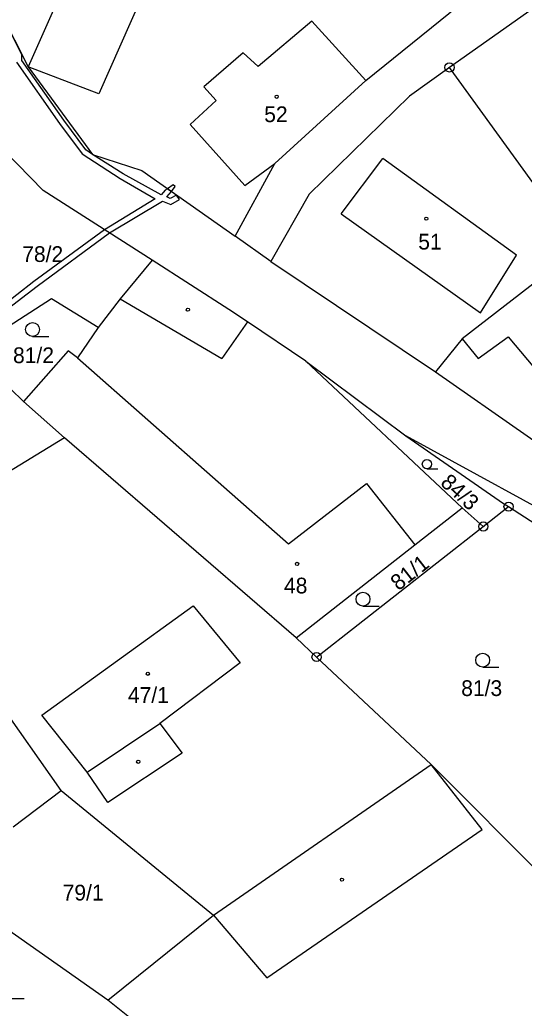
# Model space of a CAD drawing. Extents: x -680203 to -673936, y -1102717 to -1093650.
# Drawn here: x -676599.2 to -676544.7, y -1101195.8 to -1101089.1 of the extents above; entities that cross this region are included whole.
import ezdxf

# ---------------------------------------------------------------- set-up
doc = ezdxf.new("R2010")
doc.units = 0
for name, color, linetype in [('SOxx02xx_Koleje_param další_Popis10', 7, 'Continuous'), ('SOxxxxxx_Koleje_hlavní_body_Popis10', 7, 'Continuous'), ('SOxxxxxx_Koleje_LN_parametry_Popis10', 7, 'Continuous'), ('SOxxxxxx_Koleje_param další_Popis10', 7, 'Continuous'), ('SOxxxxxx_Osa_bod_P', 7, 'Continuous'), ('SOxxxxxx_Staničení_Popis10', 7, 'Continuous'), ('x_prac', 7, 'Continuous')]:
    doc.layers.add(name, color=color, linetype=linetype)

msp = doc.modelspace()

# ---------------------------------------------------------------- linework, layer by layer
at = {"layer": 'SOxx02xx_Koleje_param další_Popis10'}
for centre, radius in [((-676552.74, -1101094.25), 0.5), ((-676552.74, -1101094.25), 0.0303), ((-676546.35, -1101141.66), 0.5), ((-676546.35, -1101141.66), 0.0303), ((-676549.08, -1101143.8), 0.5), ((-676549.08, -1101143.8), 0.0303), ((-676567.09, -1101157.89), 0.5), ((-676567.09, -1101157.89), 0.0303)]:
    msp.add_circle(centre, radius, dxfattribs=at)
at = {"layer": 'SOxxxxxx_Koleje_hlavní_body_Popis10'}
for p, q in [((-676597.77, -1101123.29), (-676596.02, -1101123.29)), ((-676555.17, -1101137.57), (-676553.99, -1101137.57)), ((-676562.08, -1101152.39), (-676560.33, -1101152.39)), ((-676549.15, -1101158.98), (-676547.4, -1101158.98)), ((-676600.44, -1101194.73), (-676598.69, -1101194.73))]:
    msp.add_line(p, q, dxfattribs=at)
for centre, radius in [((-676597.77, -1101122.54), 0.75), ((-676555.17, -1101137.07), 0.502), ((-676562.08, -1101151.64), 0.75), ((-676549.15, -1101158.23), 0.75)]:
    msp.add_circle(centre, radius, dxfattribs=at)
at = {"layer": 'SOxxxxxx_Koleje_LN_parametry_Popis10'}
for points in [[(-676600.98, -1101120.72), (-676597.29, -1101117.85), (-676589.46, -1101112.11), (-676583.75, -1101108.68), (-676582.85, -1101109.05), (-676581.91, -1101108.52), (-676582.23, -1101108.03), (-676582.89, -1101108.39), (-676583.28, -1101108.22), (-676583.02, -1101107.93), (-676582.78, -1101107.63), (-676583.18, -1101107.35), (-676583.46, -1101107.51), (-676583.87, -1101108), (-676588, -1101105.74), (-676591.3, -1101103.64), (-676592, -1101103.15), (-676594.39, -1101099.96), (-676598.92, -1101093.5), (-676598.93, -1101092.88), (-676601.57, -1101087.67)], [(-676599.52, -1101093.7), (-676594.87, -1101100.32), (-676592.42, -1101103.59), (-676588.32, -1101106.26), (-676584.52, -1101108.44), (-676590, -1101111.77), (-676597.65, -1101117.37), (-676601.34, -1101120.24)]]:
    msp.add_lwpolyline(points, dxfattribs=at)
msp.add_lwpolyline([(-676582.59, -1101106.91), (-676583.18, -1101107.35), (-676582.78, -1101107.63), (-676582.35, -1101107.12)], close=True, dxfattribs=at)
at = {"layer": 'SOxxxxxx_Koleje_param další_Popis10'}
for centre in [(-676571.4, -1101097.42), (-676555.24, -1101110.58), (-676580.99, -1101120.4), (-676569.2, -1101147.84), (-676585.32, -1101159.7), (-676586.36, -1101169.2), (-676564.35, -1101181.92)]:
    msp.add_circle(centre, 0.175, dxfattribs=at)
at = {"layer": 'SOxxxxxx_Staničení_Popis10'}
for p, q in [((-676583.46, -1101080.95), (-676590.62, -1101097.09)), ((-676567.61, -1101089.26), (-676573.4, -1101094.17)), ((-676561.78, -1101095.66), (-676567.61, -1101089.26)), ((-676575.01, -1101092.67), (-676579.27, -1101096.36)), ((-676573.4, -1101094.17), (-676575.01, -1101092.67)), ((-676590.62, -1101097.09), (-676598.26, -1101094.19)), ((-676579.27, -1101096.36), (-676577.93, -1101097.81)), ((-676577.93, -1101097.81), (-676580.76, -1101100.42)), ((-676580.76, -1101100.42), (-676574.86, -1101106.98)), ((-676574.86, -1101106.98), (-676571.61, -1101104.61)), ((-676564.42, -1101110.06), (-676559.94, -1101104.07)), ((-676545.49, -1101114.53), (-676559.94, -1101104.07)), ((-676564.42, -1101110.06), (-676549.4, -1101120.74)), ((-676549.4, -1101120.74), (-676545.49, -1101114.53)), ((-676588.31, -1101119.24), (-676577.34, -1101125.66)), ((-676574.56, -1101121.71), (-676577.34, -1101125.66)), ((-676551.35, -1101123.56), (-676549.62, -1101125.68)), ((-676549.62, -1101125.68), (-676546.41, -1101123.34)), ((-676546.41, -1101123.34), (-676537.72, -1101133.7)), ((-676592.91, -1101125.61), (-676570.14, -1101145.68)), ((-676570.14, -1101145.68), (-676561.69, -1101139.17)), ((-676561.69, -1101139.17), (-676556.47, -1101145.77)), ((-676596.78, -1101164.15), (-676580.41, -1101152.36)), ((-676580.41, -1101152.36), (-676575.36, -1101158.52)), ((-676594.7, -1101172.3), (-676608.13, -1101153.18)), ((-676575.36, -1101158.52), (-676584.02, -1101165.05)), ((-676591.86, -1101170.31), (-676596.78, -1101164.15)), ((-676591.86, -1101170.31), (-676584.02, -1101165.05)), ((-676584.02, -1101165.05), (-676581.62, -1101168.26)), ((-676581.62, -1101168.26), (-676589.63, -1101173.59)), ((-676578.23, -1101185.76), (-676554.7, -1101169.5)), ((-676589.63, -1101173.59), (-676591.86, -1101170.31))]:
    msp.add_line(p, q, dxfattribs=at)
at = {"layer": 'x_prac'}
for p, q in [((-676591.13, -1101078.07), (-676598.26, -1101094.19)), ((-676538.66, -1101113.72), (-676552.74, -1101094.25)), ((-676572.02, -1101115.19), (-676575.9, -1101112.46)), ((-676572.02, -1101115.19), (-676554.23, -1101127.12)), ((-676598.74, -1101130.31), (-676604.42, -1101124.82)), ((-676551.37, -1101141.78), (-676568.24, -1101125.95)), ((-676568.24, -1101125.95), (-676557.46, -1101134)), ((-676598.74, -1101130.31), (-676594.31, -1101134.22)), ((-676594.31, -1101134.22), (-676604.51, -1101140.45)), ((-676569.3, -1101155.81), (-676594.31, -1101134.22)), ((-676549.08, -1101143.8), (-676551.37, -1101141.78)), ((-676549.08, -1101143.8), (-676546.35, -1101141.66)), ((-676567.09, -1101157.89), (-676549.08, -1101143.8)), ((-676567.09, -1101157.89), (-676569.3, -1101155.81)), ((-676554.7, -1101169.5), (-676567.09, -1101157.89)), ((-676537.45, -1101186.81), (-676554.7, -1101169.5)), ((-676589.64, -1101194.94), (-676608.7, -1101181.51)), ((-676589.64, -1101194.94), (-676578.23, -1101185.76)), ((-676583.52, -1101199.79), (-676589.64, -1101194.94))]:
    msp.add_line(p, q, dxfattribs=at)
for points in [[(-676621.27, -1101053.44), (-676617.33, -1101057.4), (-676615.28, -1101061.29), (-676607.19, -1101076.61), (-676598.26, -1101094.19)], [(-676525.27, -1101079.59), (-676526.22, -1101077.85), (-676538.3, -1101084.04), (-676552.74, -1101094.25)], [(-676575.9, -1101112.46), (-676571.61, -1101104.61), (-676561.78, -1101095.66), (-676550.75, -1101086.73)], [(-676598.26, -1101094.19), (-676591.3, -1101103.64), (-676585.98, -1101105.38), (-676575.9, -1101112.46)], [(-676552.74, -1101094.25), (-676557.04, -1101097.37), (-676567.89, -1101107.92), (-676572.02, -1101115.19)], [(-676584.85, -1101115.05), (-676596.62, -1101107.54), (-676602.24, -1101101.82), (-676604.07, -1101096.4)], [(-676538.66, -1101113.72), (-676551.35, -1101123.56), (-676554.23, -1101127.12)], [(-676584.85, -1101115.05), (-676588.31, -1101119.24), (-676590.67, -1101122.31)], [(-676568.24, -1101125.95), (-676574.56, -1101121.71), (-676576.57, -1101120.38), (-676584.85, -1101115.05)], [(-676590.67, -1101122.31), (-676595.74, -1101119.22), (-676604.42, -1101124.82)], [(-676590.67, -1101122.31), (-676592.91, -1101125.61), (-676593.92, -1101124.83), (-676598.74, -1101130.31)], [(-676554.23, -1101127.12), (-676534.45, -1101140.94), (-676515.81, -1101147.95), (-676515.36, -1101147.59), (-676514.63, -1101146.99), (-676509.96, -1101150.45)], [(-676520.48, -1101153.12), (-676537.02, -1101145.17), (-676557.46, -1101134)], [(-676557.46, -1101134), (-676546.9, -1101141.31), (-676546.35, -1101141.66)], [(-676569.3, -1101155.81), (-676556.47, -1101145.77), (-676551.37, -1101141.78)], [(-676546.35, -1101141.66), (-676538.1, -1101146.96), (-676535.69, -1101147.88)], [(-676578.23, -1101185.76), (-676572.45, -1101192.52), (-676549.21, -1101176.51), (-676554.7, -1101169.5)], [(-676599.86, -1101176.22), (-676594.7, -1101172.3), (-676578.23, -1101185.76)]]:
    msp.add_lwpolyline(points, dxfattribs=at)

# ---------------------------------------------------------------- texts
at = {"layer": 'SOxxxxxx_Osa_bod_P'}
for s, p in [('52', (-676572.75, -1101100.16)), ('51', (-676556.11, -1101113.91)), ('78/2', (-676598.89, -1101115.25)), ('81/2', (-676599.88, -1101126.17)), ('48', (-676570.61, -1101151.03)), ('47/1', (-676587.47, -1101162.84)), ('81/3', (-676551.47, -1101162.1)), ('79/1', (-676594.52, -1101184.17))]:
    msp.add_text(s, height=1.7, dxfattribs=at).set_placement(p)
for s, rotation, p in [('84/3', 318, (-676553.82, -1101139.23)), ('81/1', 38, (-676558.26, -1101150.8))]:
    msp.add_text(s, height=1.7, rotation=rotation, dxfattribs=at).set_placement(p)

doc.saveas('drawing.dxf')
